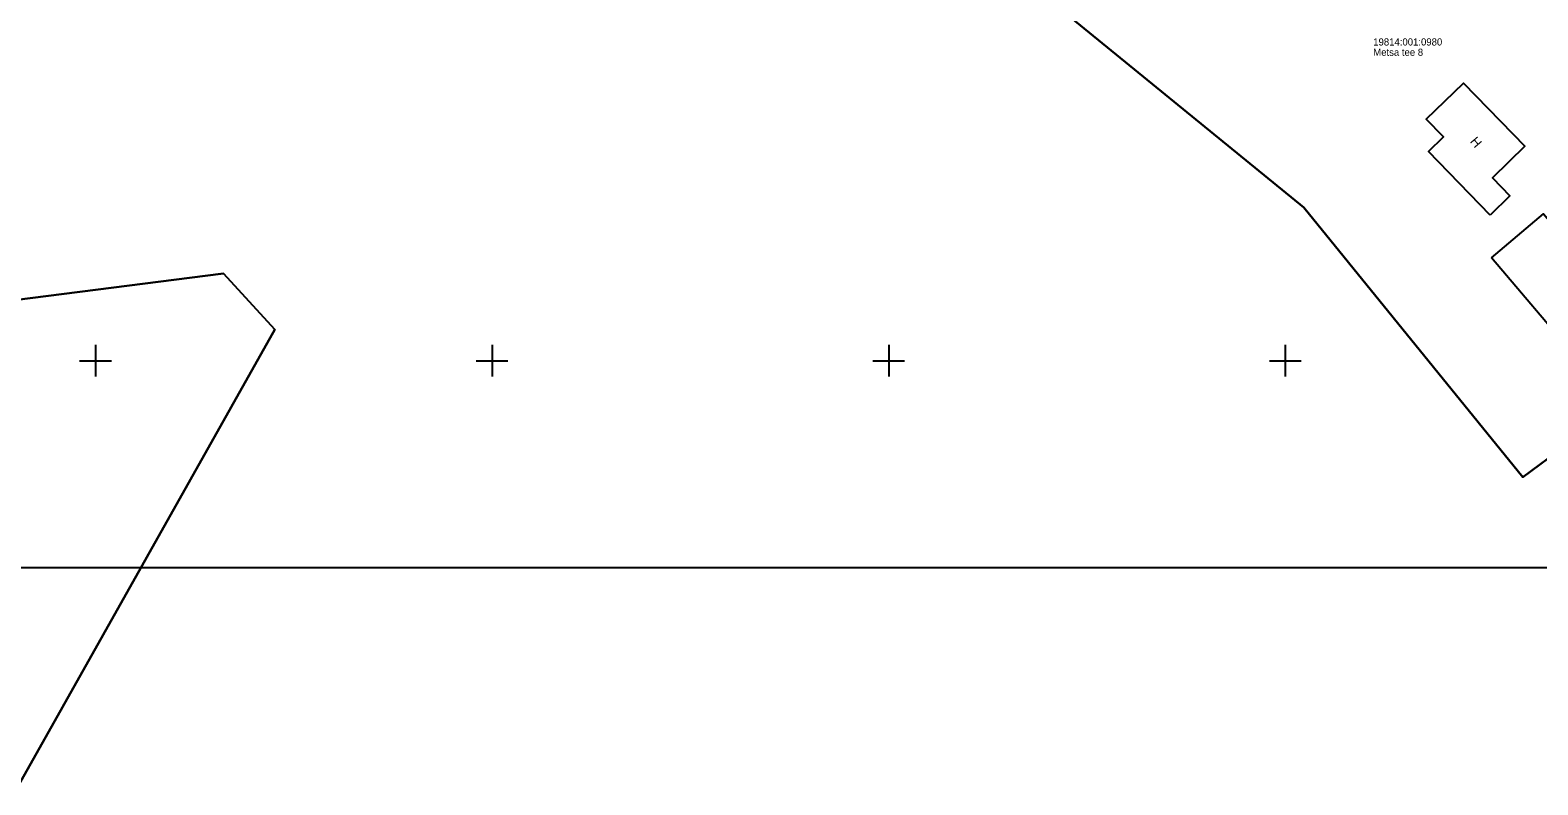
# Model space of a CAD drawing. Extents: x 532028 to 533559, y 6581810 to 6583914.
# Drawn here: x 532941.8 to 533131.8, y 6583096.5 to 6583191.7 of the extents above; entities that cross this region are included whole.
import ezdxf

# ---------------------------------------------------------------- set-up
doc = ezdxf.new("R2010")
doc.units = 0
for name, color, linetype in [('HOONE', 7, 'Continuous'), ('PIIR', 7, 'Continuous'), ('VORK', 7, 'Continuous'), ('VORMISTUS', 7, 'Continuous')]:
    doc.layers.add(name, color=color, linetype=linetype)

msp = doc.modelspace()

# ---------------------------------------------------------------- linework, layer by layer
at = {"layer": 'HOONE'}
for points in [[(533125.82, 6583168.35), (533118.04, 6583176.38), (533119.94, 6583178.22), (533117.77, 6583180.47), (533122.47, 6583185.02), (533130.2, 6583177.05), (533126.11, 6583173.08), (533128.33, 6583170.79)], [(533126, 6583162.99), (533132.54, 6583168.53), (533143.16, 6583155.99), (533136.62, 6583150.45)]]:
    msp.add_lwpolyline(points, close=True, dxfattribs=at)
at = {"layer": 'PIIR'}
msp.add_lwpolyline([(533167.32, 6583162.96), (533129.96, 6583135.32), (533102.33, 6583169.32), (533068.53, 6583196.94), (533090.66, 6583228.87), (533079.72, 6583233.84), (533068.06, 6583238.06), (533049.64, 6583243.25), (533042.86, 6583245.83), (533035.68, 6583249.42), (533029.36, 6583253.46), (533024.42, 6583257.42), (533018.4, 6583264.12), (533012.16, 6583271.97), (533008.06, 6583278.46), (533007.04, 6583280.81), (533006.3, 6583282.6), (533005.36, 6583285.22), (533003.52, 6583292.44), (533000.12, 6583309.05), (532997.16, 6583324.81), (532995.74, 6583331.68)], dxfattribs=at)
for points in [[(533132.24, 6583208.49), (533090.66, 6583228.87), (533068.53, 6583196.94), (533102.33, 6583169.32), (533129.96, 6583135.32), (533167.32, 6583162.96)], [(532972.61, 6583153.95), (532966.15, 6583160.98), (532909.77, 6583153.83), (532903.27, 6583144.53), (532904.63, 6583116.56), (532940.33, 6583096.51)], [(532909.77, 6583153.83), (532966.15, 6583160.98), (532972.61, 6583153.95), (532940.33, 6583096.51), (532904.63, 6583116.56), (532903.27, 6583144.53)]]:
    msp.add_lwpolyline(points, close=True, dxfattribs=at)
at = {"layer": 'VORK'}
for p, q in [((532950, 6583152), (532950, 6583148)), ((533000, 6583152), (533000, 6583148)), ((533050, 6583152), (533050, 6583148)), ((533100, 6583152), (533100, 6583148)), ((532948, 6583150), (532952, 6583150)), ((532998, 6583150), (533002, 6583150)), ((533048, 6583150), (533052, 6583150)), ((533098, 6583150), (533102, 6583150))]:
    msp.add_line(p, q, dxfattribs=at)
at = {"layer": 'VORMISTUS'}
msp.add_lwpolyline([(532797.67, 6583123.88), (532797.67, 6583539.38), (533379.67, 6583539.38), (533379.67, 6583123.88)], close=True, dxfattribs=at)

# ---------------------------------------------------------------- texts
at = {"layer": 'HOONE'}
msp.add_text('H', height=1.2, rotation=310.5701, dxfattribs=at).set_placement((533123.22, 6583177.61))
at = {"layer": 'PIIR'}
for s, p in [('19814:001:0980', (533111.09, 6583189.75)), ('Metsa tee 8', (533111.09, 6583188.45))]:
    msp.add_text(s, height=0.9, dxfattribs=at).set_placement(p)

doc.saveas('drawing.dxf')
